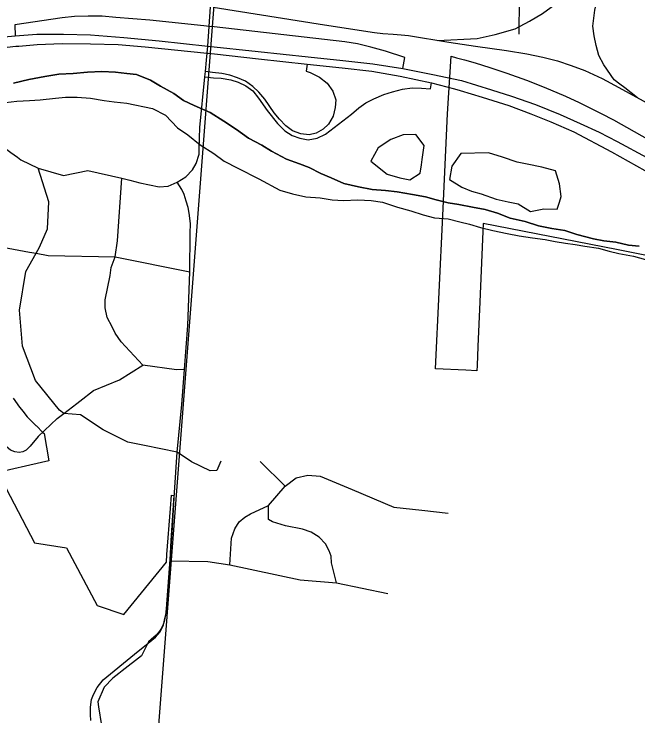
# Model space of a CAD drawing. Extents: x 39.8 to 73.8, y 13 to 35.
# Drawn here: x 42.292 to 42.92, y 31.364 to 32.071 of the extents above; entities that cross this region are included whole.
import ezdxf

# ---------------------------------------------------------------- set-up
doc = ezdxf.new("R2010")
doc.units = 0
for name, color, linetype in [('GM_X_City_Street', 7, 'Continuous'), ('GM_X_Corporation', 7, 'Continuous'), ('GM_X_County_Road', 7, 'Continuous'), ('GM_X_Interchange_Ramps', 7, 'Continuous'), ('GM_X_Major_River', 7, 'Continuous'), ('GM_X_Minor_Lake', 7, 'Continuous'), ('GM_X_Rail_Line', 7, 'Continuous'), ('GM_X_State_Route', 7, 'Continuous'), ('GM_X_US_Route', 7, 'Continuous')]:
    doc.layers.add(name, color=color, linetype=linetype)

msp = doc.modelspace()

# ---------------------------------------------------------------- linework, layer by layer
at = {"layer": 'GM_X_City_Street'}
for p, q in [((42.24311, 31.84356), (42.30725, 31.83173)), ((42.56472, 31.59576), (42.53941, 31.62065))]:
    msp.add_line(p, q, dxfattribs=at)
for points in [[(42.80022, 32.05121), (42.80084, 32.08651), (42.80167, 32.13282)], [(42.49986, 31.62101), (42.49565, 31.61154), (42.48899, 31.61119), (42.47041, 31.62031), (42.45568, 31.63012), (42.42308, 31.63678), (42.40625, 31.64029), (42.38136, 31.65256), (42.35857, 31.66764), (42.34158, 31.66906), (42.33744, 31.6724), (42.31324, 31.70245), (42.30007, 31.73703), (42.29717, 31.7731), (42.30339, 31.81218), (42.31366, 31.83055), (42.31717, 31.83681), (42.32522, 31.85502), (42.32646, 31.88235), (42.31598, 31.91626)], [(42.46327, 31.71352), (42.45513, 31.71294), (42.42112, 31.71766), (42.39942, 31.74141), (42.39327, 31.75016), (42.39043, 31.75631), (42.38547, 31.76577), (42.38334, 31.7757), (42.38334, 31.78375), (42.3885, 31.80817), (42.38942, 31.81632), (42.39327, 31.82703), (42.39564, 31.84311), (42.39998, 31.90626)], [(42.30725, 31.83173), (42.31366, 31.83055), (42.32604, 31.82827), (42.39327, 31.82703), (42.46849, 31.81166)], [(42.35773, 31.68158), (42.37172, 31.69243), (42.3976, 31.703), (42.42112, 31.71766)], [(42.31576, 31.64605), (42.33513, 31.66406), (42.34158, 31.66906), (42.35478, 31.6793), (42.35773, 31.68158)], [(42.50889, 31.5168), (42.51055, 31.54335), (42.51389, 31.55299), (42.51827, 31.55983), (42.52388, 31.56473), (42.52971, 31.56791), (42.54789, 31.57648), (42.56472, 31.59576), (42.57583, 31.60424), (42.58756, 31.60708), (42.59977, 31.60607), (42.63202, 31.5927), (42.67413, 31.57476), (42.70224, 31.57165), (42.72883, 31.56854)], [(42.61646, 31.49836), (42.61122, 31.51874), (42.61083, 31.52522), (42.60899, 31.53089), (42.60512, 31.5379), (42.59878, 31.54458), (42.59067, 31.54947), (42.58209, 31.55259), (42.565, 31.55605), (42.55172, 31.55988), (42.54793, 31.56217), (42.54789, 31.57648)], [(42.44869, 31.5207), (42.48686, 31.51987), (42.50889, 31.5168), (42.57958, 31.50143), (42.61646, 31.49836), (42.66811, 31.48785)]]:
    msp.add_lwpolyline(points, dxfattribs=at)
at = {"layer": 'GM_X_Corporation'}
for points in [[(41.86298, 32.27948), (41.86298, 31.25449), (42.42616, 31.2112), (42.505, 32.2334)], [(42.505, 32.2334), (43.49688, 32.17123), (43.42824, 31.18464), (42.42616, 31.2112)]]:
    msp.add_lwpolyline(points, close=True, dxfattribs=at)
for points in [[(42.95057, 31.8239), (42.89843, 31.83416), (42.76399, 31.86061), (42.76069, 31.78144), (42.75882, 31.73652), (42.75802, 31.71733), (42.7578, 31.71207), (42.74678, 31.71263), (42.71619, 31.71419), (42.72341, 31.86859), (42.72822, 31.97087), (42.73183, 32.02889), (42.73723, 32.0275), (42.7452, 32.02536), (42.75599, 32.02226), (42.7708, 32.01769), (42.78781, 32.01201), (42.80761, 32.0049), (42.82566, 31.99791), (42.84708, 31.98883), (42.86079, 31.98248), (42.88284, 31.97138), (42.89538, 31.96481), (42.97877, 31.91806)], [(42.29071, 31.68461), (42.29714, 31.67549), (42.29732, 31.67525), (42.30048, 31.67128), (42.30486, 31.6658), (42.30506, 31.66554), (42.31342, 31.65717), (42.31401, 31.65657), (42.32066, 31.64991), (42.32178, 31.64879), (42.32661, 31.6213), (42.31922, 31.61962), (42.27501, 31.60955), (42.3121, 31.53877), (42.34435, 31.53365), (42.37542, 31.47571), (42.40216, 31.46648), (42.44498, 31.51938), (42.44558, 31.52701), (42.44922, 31.57346), (42.45025, 31.58668), (42.4524, 31.58647), (42.4495, 31.54125), (42.44884, 31.52801), (42.44854, 31.52195), (42.44488, 31.47222), (42.4441, 31.46591), (42.44354, 31.46276), (42.44272, 31.45963), (42.44167, 31.45643), (42.44038, 31.45355), (42.43868, 31.45067), (42.43671, 31.44808), (42.43453, 31.44571), (42.4298, 31.44142), (42.42695, 31.43909), (42.42008, 31.42501), (42.40054, 31.40982), (42.39717, 31.40722), (42.39105, 31.40246), (42.38243, 31.39335), (42.37576, 31.3787), (42.37661, 31.37359), (42.37971, 31.3549)]]:
    msp.add_lwpolyline(points, dxfattribs=at)
at = {"layer": 'GM_X_County_Road'}
for points in [[(42.45323, 31.58945), (42.45568, 31.63012), (42.46056, 31.67808), (42.46327, 31.71352), (42.46656, 31.75781), (42.46849, 31.81166), (42.46899, 31.85082), (42.46923, 31.85999), (42.4687, 31.86583), (42.46803, 31.87082), (42.46682, 31.87659), (42.4649, 31.88309), (42.46273, 31.88959), (42.46057, 31.89488), (42.45599, 31.90212)], [(42.31576, 31.64605), (42.30775, 31.63621), (42.3037, 31.63212), (42.30028, 31.63059), (42.2966, 31.62983), (42.29226, 31.63051), (42.28795, 31.63212), (42.28121, 31.6378), (42.26727, 31.66288), (42.24057, 31.72441), (42.22402, 31.7605), (42.20324, 31.78332), (42.2068, 31.82239), (42.21172, 31.84901), (42.21571, 31.87054)], [(42.44869, 31.5207), (42.45078, 31.54878), (42.45323, 31.58945)], [(42.44381, 31.46397), (42.44466, 31.4676), (42.44725, 31.49654), (42.44869, 31.5207)], [(42.36879, 31.35979), (42.3684, 31.36594), (42.36853, 31.37337), (42.36968, 31.38105), (42.37148, 31.38605), (42.37532, 31.39322), (42.38146, 31.4009), (42.41271, 31.42677), (42.42668, 31.43771), (42.43397, 31.44378), (42.43858, 31.44913), (42.44199, 31.45618), (42.44381, 31.46397)]]:
    msp.add_lwpolyline(points, dxfattribs=at)
at = {"layer": 'GM_X_Interchange_Ramps'}
for points in [[(42.48806, 32.059), (42.4826, 32.05948), (42.42842, 32.06545), (42.39414, 32.06807), (42.38024, 32.06927), (42.36627, 32.06949), (42.35256, 32.06905), (42.34005, 32.06752), (42.29218, 32.06059), (42.29279, 32.04953)], [(42.68329, 32.01662), (42.68529, 32.02773), (42.66563, 32.03396), (42.65101, 32.03815), (42.63763, 32.04158), (42.62477, 32.04334), (42.49309, 32.05855), (42.48806, 32.059)], [(42.58677, 32.02115), (42.58588, 32.01384), (42.58988, 32.0125), (42.59916, 32.00802), (42.60692, 32.00183), (42.61267, 31.99373), (42.61561, 31.98519), (42.61495, 31.97741), (42.61303, 31.96859), (42.60842, 31.96047), (42.60292, 31.95542), (42.59592, 31.95164), (42.58887, 31.94995), (42.58044, 31.9509), (42.57215, 31.95369), (42.56524, 31.95889), (42.55891, 31.96565), (42.55371, 31.97209), (42.54405, 31.98558), (42.538, 31.99278), (42.53205, 31.99859), (42.52468, 32.00383), (42.51646, 32.00731), (42.50884, 32.0098), (42.50094, 32.01163), (42.49136, 32.01269), (42.48436, 32.01353)], [(42.48388, 32.00821), (42.49242, 32.00719), (42.50021, 32.00685), (42.50984, 32.00536), (42.51743, 32.00276), (42.52494, 31.99918), (42.53198, 31.99401), (42.53786, 31.98667), (42.54655, 31.9742), (42.55683, 31.96127), (42.56433, 31.95378), (42.57174, 31.94923), (42.57931, 31.94631), (42.58765, 31.94494), (42.59689, 31.94642), (42.60539, 31.95057), (42.63155, 31.97079), (42.63891, 31.977), (42.64585, 31.98194), (42.65402, 31.98612), (42.66416, 31.99045), (42.67287, 31.99329), (42.68284, 31.99569), (42.69273, 31.99712), (42.70183, 31.99698), (42.71087, 31.9962), (42.71193, 32.00206)]]:
    msp.add_lwpolyline(points, dxfattribs=at)
at = {"layer": 'GM_X_Major_River'}
for p, q in [((42.33667, 32.01092), (42.32266, 32.00865)), ((42.35106, 32.01168), (42.33667, 32.01092)), ((42.36544, 32.01282), (42.35106, 32.01168)), ((42.37983, 32.01358), (42.36544, 32.01282)), ((42.39384, 32.01283), (42.37983, 32.01358)), ((42.40519, 32.01169), (42.39384, 32.01283)), ((42.41504, 32.01056), (42.40519, 32.01169)), ((42.42904, 32.00487), (42.41504, 32.01056)), ((42.30638, 32.00561), (42.29086, 32.00182)), ((42.32266, 32.00865), (42.30638, 32.00561)), ((42.43889, 31.99881), (42.42904, 32.00487)), ((42.45251, 31.99161), (42.43889, 31.99881)), ((42.46235, 31.98441), (42.45251, 31.99161)), ((42.2829, 31.98249), (42.29426, 31.98363)), ((42.29426, 31.98363), (42.30713, 31.98439)), ((42.30713, 31.98439), (42.31773, 31.98515)), ((42.31773, 31.98515), (42.33326, 31.98667)), ((42.33326, 31.98667), (42.34348, 31.98781)), ((42.34348, 31.98781), (42.35522, 31.98781)), ((42.35522, 31.98781), (42.36847, 31.98667)), ((42.36847, 31.98667), (42.38247, 31.9844)), ((42.38247, 31.9844), (42.39232, 31.98289)), ((42.39232, 31.98289), (42.40519, 31.98175)), ((42.40519, 31.98175), (42.43093, 31.97645)), ((42.47295, 31.97949), (42.46235, 31.98441)), ((42.43093, 31.97645), (42.44418, 31.96963)), ((42.48923, 31.97229), (42.47295, 31.97949)), ((42.44418, 31.96963), (42.45629, 31.95675)), ((42.50286, 31.96358), (42.48923, 31.97229)), ((42.51573, 31.95524), (42.50286, 31.96358)), ((42.45629, 31.95675), (42.46651, 31.94993)), ((42.52784, 31.94652), (42.51573, 31.95524)), ((42.46651, 31.94993), (42.479, 31.93969)), ((42.54109, 31.93932), (42.52784, 31.94652)), ((42.479, 31.93969), (42.49263, 31.93098)), ((42.55093, 31.93326), (42.54109, 31.93932)), ((42.56607, 31.92531), (42.55093, 31.93326)), ((42.49263, 31.93098), (42.50323, 31.9234)), ((42.57894, 31.92076), (42.56607, 31.92531)), ((42.50323, 31.9234), (42.51686, 31.9162)), ((42.58879, 31.91697), (42.57894, 31.92076)), ((42.51686, 31.9162), (42.53805, 31.90559)), ((42.60052, 31.91091), (42.58879, 31.91697)), ((42.61112, 31.90636), (42.60052, 31.91091)), ((42.53805, 31.90559), (42.55925, 31.89423)), ((42.62361, 31.90068), (42.61112, 31.90636)), ((42.63838, 31.89727), (42.62361, 31.90068)), ((42.65238, 31.89462), (42.63838, 31.89727)), ((42.55925, 31.89423), (42.57212, 31.89044)), ((42.57212, 31.89044), (42.58537, 31.88741)), ((42.66563, 31.89386), (42.65238, 31.89462)), ((42.67737, 31.89235), (42.66563, 31.89386)), ((42.69289, 31.8897), (42.67737, 31.89235)), ((42.70614, 31.88743), (42.69289, 31.8897)), ((42.58537, 31.88741), (42.59976, 31.88627)), ((42.59976, 31.88627), (42.61187, 31.88438)), ((42.61187, 31.88438), (42.62323, 31.88363)), ((42.62323, 31.88363), (42.638, 31.88438)), ((42.638, 31.88438), (42.65125, 31.88363)), ((42.65125, 31.88363), (42.6626, 31.88211)), ((42.71674, 31.8844), (42.70614, 31.88743)), ((42.72886, 31.88137), (42.71674, 31.8844)), ((42.6626, 31.88211), (42.67775, 31.87681)), ((42.67775, 31.87681), (42.69137, 31.8734)), ((42.73946, 31.87947), (42.72886, 31.88137)), ((42.75346, 31.87682), (42.73946, 31.87947)), ((42.76596, 31.87455), (42.75346, 31.87682)), ((42.69137, 31.8734), (42.70349, 31.86924)), ((42.70349, 31.86924), (42.71522, 31.8662)), ((42.77845, 31.87076), (42.76596, 31.87455)), ((42.79132, 31.86584), (42.77845, 31.87076)), ((42.71522, 31.8662), (42.72885, 31.86507)), ((42.72885, 31.86507), (42.74059, 31.86204)), ((42.74059, 31.86204), (42.75043, 31.85977)), ((42.80646, 31.86243), (42.79132, 31.86584)), ((42.81971, 31.85826), (42.80646, 31.86243)), ((42.75043, 31.85977), (42.76141, 31.85636)), ((42.76141, 31.85636), (42.7739, 31.85333)), ((42.83334, 31.85561), (42.81971, 31.85826)), ((42.84621, 31.85334), (42.83334, 31.85561)), ((42.7739, 31.85333), (42.78829, 31.8503)), ((42.78829, 31.8503), (42.8004, 31.84802)), ((42.8004, 31.84802), (42.81365, 31.84613)), ((42.85833, 31.84955), (42.84621, 31.85334)), ((42.87536, 31.84501), (42.85833, 31.84955)), ((42.81365, 31.84613), (42.82652, 31.84424)), ((42.82652, 31.84424), (42.83674, 31.84235)), ((42.83674, 31.84235), (42.84696, 31.84083)), ((42.84696, 31.84083), (42.85681, 31.83932)), ((42.88558, 31.84311), (42.87536, 31.84501)), ((42.89769, 31.8416), (42.88558, 31.84311)), ((42.91057, 31.83857), (42.89769, 31.8416)), ((42.85681, 31.83932), (42.86665, 31.8378)), ((42.86665, 31.8378), (42.88028, 31.83553)), ((42.88028, 31.83553), (42.89088, 31.8325)), ((42.92117, 31.83781), (42.91057, 31.83857)), ((42.89088, 31.8325), (42.90072, 31.83023)), ((42.90072, 31.83023), (42.91549, 31.82758)), ((42.91549, 31.82758), (42.9276, 31.82417))]:
    msp.add_line(p, q, dxfattribs=at)
for points in [[(42.29086, 32.00182), (42.30638, 32.00561), (42.32266, 32.00865), (42.33667, 32.01092), (42.35106, 32.01168), (42.36544, 32.01282), (42.37983, 32.01358), (42.39384, 32.01283), (42.40519, 32.01169), (42.41504, 32.01056), (42.42904, 32.00487), (42.43889, 31.99881), (42.45251, 31.99161), (42.46235, 31.98441), (42.47295, 31.97949), (42.48923, 31.97229), (42.50286, 31.96358), (42.51573, 31.95524), (42.52784, 31.94652), (42.54109, 31.93932), (42.55093, 31.93326), (42.56607, 31.92531), (42.57894, 31.92076), (42.58879, 31.91697), (42.60052, 31.91091), (42.61112, 31.90636), (42.62361, 31.90068), (42.63838, 31.89727), (42.65238, 31.89462), (42.66563, 31.89386), (42.67737, 31.89235), (42.69289, 31.8897), (42.70614, 31.88743), (42.71674, 31.8844), (42.72886, 31.88137), (42.73946, 31.87947), (42.75346, 31.87682), (42.76596, 31.87455), (42.77845, 31.87076), (42.79132, 31.86584), (42.80646, 31.86243), (42.81971, 31.85826), (42.83334, 31.85561), (42.84621, 31.85334), (42.85833, 31.84955), (42.87536, 31.84501), (42.88558, 31.84311), (42.89769, 31.8416), (42.91057, 31.83857)], [(42.2829, 31.98249), (42.29426, 31.98363), (42.30713, 31.98439), (42.31773, 31.98515), (42.33326, 31.98667), (42.34348, 31.98781), (42.35522, 31.98781), (42.36847, 31.98667), (42.38247, 31.9844), (42.39232, 31.98289), (42.40519, 31.98175), (42.43093, 31.97645), (42.44418, 31.96963), (42.45629, 31.95675), (42.46651, 31.94993), (42.479, 31.93969), (42.49263, 31.93098), (42.50323, 31.9234), (42.51686, 31.9162), (42.53805, 31.90559), (42.55925, 31.89423), (42.57212, 31.89044), (42.58537, 31.88741), (42.59976, 31.88627), (42.61187, 31.88438), (42.62323, 31.88363), (42.638, 31.88438), (42.65125, 31.88363)], [(42.65125, 31.88363), (42.6626, 31.88211), (42.67775, 31.87681), (42.69137, 31.8734), (42.70349, 31.86924), (42.71522, 31.8662), (42.72885, 31.86507), (42.74059, 31.86204), (42.75043, 31.85977), (42.76141, 31.85636), (42.7739, 31.85333), (42.78829, 31.8503), (42.8004, 31.84802), (42.81365, 31.84613), (42.82652, 31.84424), (42.83674, 31.84235), (42.84696, 31.84083), (42.85681, 31.83932), (42.86665, 31.8378), (42.88028, 31.83553), (42.89088, 31.8325), (42.90072, 31.83023), (42.91549, 31.82758), (42.9276, 31.82417)], [(42.91057, 31.83857), (42.92117, 31.83781)]]:
    msp.add_lwpolyline(points, dxfattribs=at)
at = {"layer": 'GM_X_Minor_Lake'}
for p, q in [((42.68338, 31.94991), (42.67124, 31.94504)), ((42.69625, 31.95022), (42.68338, 31.94991)), ((42.70452, 31.93919), (42.69625, 31.95022)), ((42.67124, 31.94504), (42.65833, 31.93677)), ((42.70255, 31.9248), (42.70452, 31.93919)), ((42.65833, 31.93677), (42.65107, 31.92317)), ((42.74157, 31.93105), (42.73242, 31.91821)), ((42.76958, 31.93166), (42.74157, 31.93105)), ((42.78357, 31.92742), (42.76958, 31.93166)), ((42.7983, 31.92242), (42.78357, 31.92742)), ((42.65107, 31.92317), (42.66727, 31.9102)), ((42.70059, 31.91117), (42.70182, 31.91969)), ((42.70182, 31.91969), (42.70255, 31.9248)), ((42.73242, 31.91821), (42.73008, 31.90496)), ((42.80851, 31.9201), (42.7983, 31.92242)), ((42.82326, 31.91737), (42.80851, 31.9201)), ((42.69033, 31.9044), (42.70059, 31.91117)), ((42.83686, 31.91351), (42.82326, 31.91737)), ((42.84096, 31.90061), (42.83686, 31.91351)), ((42.66727, 31.9102), (42.68012, 31.90635)), ((42.68012, 31.90635), (42.69033, 31.9044)), ((42.73008, 31.90496), (42.74253, 31.89694)), ((42.74253, 31.89694), (42.75235, 31.8931)), ((42.84278, 31.88772), (42.84096, 31.90061)), ((42.75235, 31.8931), (42.76218, 31.8904)), ((42.76218, 31.8904), (42.77729, 31.88502)), ((42.77729, 31.88502), (42.78939, 31.8823)), ((42.84091, 31.88202), (42.84278, 31.88772)), ((42.78939, 31.8823), (42.79922, 31.88036)), ((42.79922, 31.88036), (42.81167, 31.87272)), ((42.83855, 31.87485), (42.84091, 31.88202)), ((42.81167, 31.87272), (42.82531, 31.8753)), ((42.82531, 31.8753), (42.83855, 31.87485))]:
    msp.add_line(p, q, dxfattribs=at)
at = {"layer": 'GM_X_Rail_Line'}
for points in [[(42.71825, 32.04495), (42.7579, 32.04696), (42.77618, 32.05077), (42.79636, 32.05667), (42.81083, 32.06428), (42.82377, 32.07188), (42.83614, 32.081), (42.8506, 32.09125), (42.86867, 32.10531), (42.88427, 32.12183), (42.89434, 32.14346), (42.89966, 32.15883), (42.90951, 32.18277), (42.91254, 32.19005), (42.91519, 32.19747), (42.91746, 32.20502)], [(42.91942, 31.98719), (42.90669, 31.99705), (42.90174, 32.00083), (42.89621, 32.00538), (42.88553, 32.02016), (42.88075, 32.02964), (42.87808, 32.03988), (42.87578, 32.04955), (42.87463, 32.05923), (42.87651, 32.07554), (42.88068, 32.09356), (42.91746, 32.20502)], [(42.49206, 32.07844), (42.60439, 32.06068), (42.65477, 32.05273), (42.66317, 32.05191), (42.67339, 32.05133), (42.68163, 32.05059), (42.68904, 32.04977), (42.72949, 32.04309), (42.75651, 32.03898), (42.78755, 32.03467), (42.80792, 32.0313), (42.82431, 32.02793), (42.83886, 32.02433), (42.8528, 32.01958), (42.86651, 32.01445), (42.88382, 32.00649), (42.90074, 31.99745), (42.93559, 31.9783)]]:
    msp.add_lwpolyline(points, dxfattribs=at)
at = {"layer": 'GM_X_State_Route'}
for points in [[(42.4854, 32.02513), (42.48603, 32.03209), (42.48667, 32.03917), (42.48806, 32.059), (42.49113, 32.10379), (42.49445, 32.15532), (42.50097, 32.21628)], [(42.47798, 31.93559), (42.47853, 31.95736), (42.48388, 32.00821), (42.48436, 32.01353), (42.4854, 32.02513)], [(42.21361, 31.95863), (42.24459, 31.95589), (42.26161, 31.95007), (42.27747, 31.94008), (42.28826, 31.93211), (42.2949, 31.9272)], [(42.40821, 31.90414), (42.41827, 31.90155), (42.4377, 31.8974), (42.44684, 31.89797), (42.45599, 31.90212), (42.46456, 31.90755), (42.47127, 31.9144), (42.47513, 31.92098), (42.47785, 31.93041), (42.47798, 31.93559)], [(42.2949, 31.9272), (42.29822, 31.92474), (42.31598, 31.91626), (42.34133, 31.90886), (42.36569, 31.91383), (42.39998, 31.90626), (42.40821, 31.90414)]]:
    msp.add_lwpolyline(points, dxfattribs=at)
at = {"layer": 'GM_X_US_Route'}
for points in [[(41.86298, 32.00109), (41.91437, 32.00709), (41.9981, 32.01696), (42.12345, 32.03192), (42.17806, 32.03801), (42.22988, 32.04377), (42.29279, 32.04953)], [(42.29279, 32.04953), (42.31443, 32.05117), (42.34124, 32.05117), (42.36838, 32.05068), (42.40211, 32.04788), (42.43764, 32.04443), (42.48667, 32.03917), (42.53732, 32.0339), (42.58766, 32.02847), (42.62286, 32.02469), (42.65296, 32.02123), (42.68329, 32.01662)], [(42.22687, 32.03145), (42.29325, 32.03905), (42.29634, 32.03928)], [(42.29634, 32.03928), (42.31489, 32.04069), (42.33997, 32.04184), (42.36843, 32.04151), (42.39656, 32.04069), (42.4237, 32.03855), (42.48603, 32.03209), (42.48696, 32.03199)], [(42.48696, 32.03199), (42.49344, 32.03132), (42.53786, 32.02638), (42.58677, 32.02115), (42.62197, 32.01737), (42.65207, 32.01392), (42.68064, 32.00878), (42.71193, 32.00206), (42.73525, 31.99628), (42.74101, 31.99454)], [(42.68329, 32.01662), (42.7135, 32.0107), (42.74212, 32.00445)], [(42.74212, 32.00445), (42.77255, 31.99508), (42.79279, 31.98883), (42.8168, 31.98027), (42.8418, 31.9704), (42.86171, 31.96136), (42.88095, 31.95247), (42.89921, 31.9431), (42.92882, 31.92681)], [(42.74101, 31.99454), (42.76305, 31.98789), (42.79003, 31.9795), (42.81224, 31.97094), (42.83231, 31.96288), (42.8555, 31.95269), (42.89349, 31.93276), (42.93545, 31.90926), (42.96571, 31.89232), (42.99203, 31.87718), (43.02049, 31.8609), (43.05931, 31.83853), (43.09879, 31.81566), (43.14255, 31.79115), (43.1817, 31.76861), (43.21657, 31.74855), (43.27447, 31.71548), (43.3536, 31.67025), (43.44966, 31.6153), (43.4596, 31.60964), (43.50707, 31.58257), (43.53127, 31.56856)]]:
    msp.add_lwpolyline(points, dxfattribs=at)

doc.saveas('drawing.dxf')
